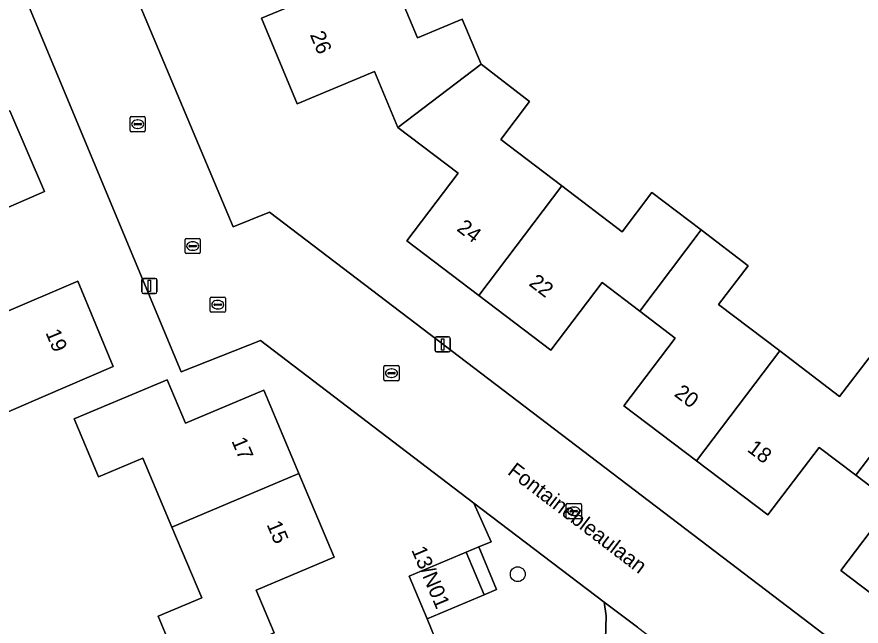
# Model space of a CAD drawing. Extents: x 158472 to 159562, y 388525 to 389606.
# Drawn here: x 158602.1 to 158657.8, y 389077.5 to 389117.7 of the extents above; entities that cross this region are included whole.
import ezdxf

# ---------------------------------------------------------------- set-up
doc = ezdxf.new("R2010")
doc.units = 0
for name, color, linetype in [('IMGEO_Boom', 7, 'Continuous'), ('IMGEO_Erf', 7, 'Continuous'), ('IMGEO_Groenvoorziening', 7, 'Continuous'), ('IMGEO_Kolk', 7, 'Continuous'), ('IMGEO_Lichtmast', 7, 'Continuous'), ('IMGEO_Openbare_ruimte_label', 7, 'Continuous'), ('IMGEO_Pand', 7, 'Continuous'), ('IMGEO_Pand_nummerreeks', 7, 'Continuous'), ('IMGEO_Rijbaan_lokaal_open', 7, 'Continuous'), ('IMGEO_Rioolput', 7, 'Continuous'), ('IMGEO_Voetpad_open', 7, 'Continuous')]:
    doc.layers.add(name, color=color, linetype=linetype)

msp = doc.modelspace()

# ---------------------------------------------------------------- linework, layer by layer
at = {"layer": 'IMGEO_Boom'}
msp.add_circle((158635.178, 389080.946), 0.489, dxfattribs=at)
at = {"layer": 'IMGEO_Erf'}
for points in [[(158632.28, 389085.631), (158618.202, 389096.374), (158612.964, 389094.303), (158598.129, 389129.848), (158597.07, 389132.386), (158594.354, 389138.893), (158590.94, 389139.667), (158579.773, 389132.914)], [(158605.841, 389128.964), (158616.4, 389103.871), (158618.796, 389104.84), (158666.009, 389068.886)], [(158626.56, 389121.105), (158628.557, 389116.336), (158631.513, 389117.574), (158632.753, 389114.612), (158635.959, 389112.138), (158634.054, 389109.628), (158638.091, 389106.564), (158642.065, 389103.548), (158644.026, 389106.132), (158647.282, 389103.661), (158650.387, 389101.304), (158648.434, 389098.732), (158652.463, 389095.674), (158656.42, 389092.671), (158658.359, 389095.225)], [(158661.229, 389077.596), (158656.491, 389081.192), (158659.878, 389085.654), (158657.482, 389087.472), (158655.063, 389089.308), (158651.682, 389084.853), (158646.967, 389088.432), (158642.186, 389092.061), (158645.576, 389096.527), (158643.223, 389098.313), (158640.75, 389100.19), (158637.365, 389095.73), (158632.607, 389099.341), (158627.849, 389102.953), (158631.238, 389107.418), (158627.265, 389110.433), (158625.72, 389114.124), (158620.62, 389111.989), (158618.259, 389117.629), (158622.871, 389119.56)], [(158601.658, 389111.53), (158603.953, 389106.19), (158598.61, 389103.9)], [(158601.096, 389098.116), (158606.137, 389100.282), (158608.471, 389094.647), (158603.878, 389092.674), (158600.199, 389091.093)], [(158567.204, 389058.167), (158571.923, 389027.713), (158574.563, 389026.742), (158591.467, 389033.868), (158594.001, 389034.936), (158639.056, 389053.929), (158636.872, 389059.257), (158632.833, 389069.111), (158631.513, 389072.331), (158629.191, 389077.996), (158628.001, 389080.824), (158631.763, 389082.407), (158632.597, 389082.746), (158633.427, 389083.084), (158632.28, 389085.631)]]:
    msp.add_lwpolyline(points, dxfattribs=at)
msp.add_lwpolyline([(158610.433, 389088.608), (158607.514, 389087.379), (158605.907, 389091.198), (158607.427, 389091.838), (158612.035, 389093.777), (158613.24, 389090.914), (158618.415, 389093.093), (158620.735, 389087.58), (158623.057, 389082.064), (158617.913, 389079.898), (158619.105, 389077.067), (158614.497, 389075.127), (158612.984, 389074.49), (158611.436, 389078.167), (158614.318, 389079.38), (158612.351, 389084.052)], close=True, dxfattribs=at)
at = {"layer": 'IMGEO_Groenvoorziening'}
for points in [[(158641.016, 389078.203), (158640.886, 389079.099), (158632.28, 389085.631), (158633.427, 389083.084), (158632.597, 389082.746), (158633.783, 389079.928), (158632.954, 389079.579), (158629.191, 389077.996), (158631.513, 389072.331), (158634.33, 389073.555), (158635.545, 389070.223), (158639.015, 389061.757), (158639.62, 389062.825), (158636.981, 389069.277)], [(158640.968, 389076.65), (158641.016, 389078.203)]]:
    msp.add_lwpolyline(points, dxfattribs=at)
at = {"layer": 'IMGEO_Kolk'}
for p, q in [((158609.595, 389110.217), (158609.595, 389111.069)), ((158609.67, 389111.143), (158610.522, 389111.143)), ((158610.596, 389111.069), (158610.596, 389110.217)), ((158609.854, 389110.637), (158609.854, 389110.649)), ((158610.292, 389110.6), (158609.894, 389110.6)), ((158609.897, 389110.686), (158610.295, 389110.686)), ((158610.083, 389110.923), (158610.108, 389110.923)), ((158610.338, 389110.649), (158610.338, 389110.637)), ((158610.522, 389110.143), (158609.67, 389110.143)), ((158610.106, 389110.363), (158610.081, 389110.363)), ((158614.952, 389099.232), (158615.804, 389099.232)), ((158614.877, 389098.306), (158614.877, 389099.158)), ((158615.136, 389098.726), (158615.136, 389098.738)), ((158615.574, 389098.689), (158615.176, 389098.689)), ((158615.179, 389098.775), (158615.577, 389098.775)), ((158615.365, 389099.012), (158615.39, 389099.012)), ((158615.62, 389098.738), (158615.62, 389098.726)), ((158615.878, 389099.158), (158615.878, 389098.306)), ((158615.804, 389098.232), (158614.952, 389098.232)), ((158615.388, 389098.452), (158615.363, 389098.452)), ((158626.341, 389093.784), (158626.341, 389094.636)), ((158626.416, 389094.71), (158627.268, 389094.71)), ((158626.6, 389094.204), (158626.6, 389094.216)), ((158626.643, 389094.253), (158627.041, 389094.253)), ((158626.829, 389094.49), (158626.854, 389094.49)), ((158627.084, 389094.216), (158627.084, 389094.204)), ((158627.342, 389094.636), (158627.342, 389093.784)), ((158627.268, 389093.71), (158626.416, 389093.71)), ((158627.038, 389094.167), (158626.64, 389094.167)), ((158626.852, 389093.93), (158626.827, 389093.93)), ((158638.377, 389084.673), (158638.377, 389085.525)), ((158638.452, 389085.599), (158639.304, 389085.599)), ((158638.865, 389085.379), (158638.89, 389085.379)), ((158639.378, 389085.525), (158639.378, 389084.673)), ((158638.636, 389085.093), (158638.636, 389085.105)), ((158639.074, 389085.056), (158638.676, 389085.056)), ((158638.679, 389085.142), (158639.077, 389085.142)), ((158638.888, 389084.819), (158638.863, 389084.819)), ((158639.12, 389085.105), (158639.12, 389085.093)), ((158639.304, 389084.599), (158638.452, 389084.599))]:
    msp.add_line(p, q, dxfattribs=at)
for points in [[(158609.595, 389110.217), (158609.595, 389111.069)], [(158609.67, 389111.143), (158610.522, 389111.143)], [(158610.596, 389111.069), (158610.596, 389110.217)], [(158610.522, 389110.143), (158609.67, 389110.143)], [(158614.952, 389099.232), (158615.804, 389099.232)], [(158614.877, 389098.306), (158614.877, 389099.158)], [(158615.878, 389099.158), (158615.878, 389098.306)], [(158615.804, 389098.232), (158614.952, 389098.232)], [(158626.341, 389093.784), (158626.341, 389094.636)], [(158626.416, 389094.71), (158627.268, 389094.71)], [(158627.342, 389094.636), (158627.342, 389093.784)], [(158627.268, 389093.71), (158626.416, 389093.71)], [(158638.377, 389084.673), (158638.377, 389085.525)], [(158638.452, 389085.599), (158639.304, 389085.599)], [(158639.378, 389085.525), (158639.378, 389084.673)], [(158639.304, 389084.599), (158638.452, 389084.599)]]:
    msp.add_lwpolyline(points, dxfattribs=at)
for centre, radius, start, end in [((158609.672, 389111.067), 0.0765, 91.552, 178.448), ((158609.672, 389111.067), 0.0765, 91.552, 178.448), ((158610.52, 389111.067), 0.0765, 1.552, 88.448), ((158610.52, 389111.067), 0.0765, 1.552, 88.448), ((158609.894, 389110.646), 0.0403, 85.8775, 175.7526), ((158609.891, 389110.636), 0.0366, 178.938, 274.7102), ((158610.295, 389110.643), 0.043, 264.8664, 352.4533), ((158610.299, 389110.648), 0.0386, 1.7309, 96.639), ((158609.672, 389110.219), 0.0765, 181.552, 268.448), ((158609.672, 389110.219), 0.0765, 181.552, 268.448), ((158610.52, 389110.219), 0.0765, 271.552, 358.448), ((158610.52, 389110.219), 0.0765, 271.552, 358.448), ((158614.954, 389099.156), 0.0765, 91.552, 178.448), ((158614.954, 389099.156), 0.0765, 91.552, 178.448), ((158615.802, 389099.156), 0.0765, 1.552, 88.448), ((158615.802, 389099.156), 0.0765, 1.552, 88.448), ((158615.176, 389098.735), 0.0403, 85.8775, 175.7526), ((158615.173, 389098.725), 0.0366, 178.938, 274.7102), ((158615.577, 389098.732), 0.043, 264.8664, 352.4533), ((158615.581, 389098.737), 0.0386, 1.7309, 96.639), ((158614.954, 389098.308), 0.0765, 181.552, 268.448), ((158614.954, 389098.308), 0.0765, 181.552, 268.448), ((158615.802, 389098.308), 0.0765, 271.552, 358.448), ((158615.802, 389098.308), 0.0765, 271.552, 358.448), ((158626.418, 389094.634), 0.0765, 91.552, 178.448), ((158626.418, 389094.634), 0.0765, 91.552, 178.448), ((158626.64, 389094.213), 0.0403, 85.8775, 175.7526), ((158627.045, 389094.215), 0.0386, 1.7309, 96.639), ((158627.266, 389094.634), 0.0765, 1.552, 88.448), ((158627.266, 389094.634), 0.0765, 1.552, 88.448), ((158626.418, 389093.786), 0.0765, 181.552, 268.448), ((158626.418, 389093.786), 0.0765, 181.552, 268.448), ((158626.637, 389094.203), 0.0366, 178.938, 274.7102), ((158627.041, 389094.21), 0.043, 264.8664, 352.4533), ((158627.266, 389093.786), 0.0765, 271.552, 358.448), ((158627.266, 389093.786), 0.0765, 271.552, 358.448), ((158638.454, 389085.523), 0.0765, 91.552, 178.448), ((158638.454, 389085.523), 0.0765, 91.552, 178.448), ((158639.302, 389085.523), 0.0765, 1.552, 88.448), ((158639.302, 389085.523), 0.0765, 1.552, 88.448), ((158638.676, 389085.102), 0.0403, 85.8775, 175.7526), ((158638.673, 389085.092), 0.0366, 178.938, 274.7102), ((158639.077, 389085.099), 0.043, 264.8664, 352.4533), ((158639.081, 389085.104), 0.0386, 1.7309, 96.639), ((158638.454, 389084.675), 0.0765, 181.552, 268.448), ((158638.454, 389084.675), 0.0765, 181.552, 268.448), ((158639.302, 389084.675), 0.0765, 271.552, 358.448), ((158639.302, 389084.675), 0.0765, 271.552, 358.448)]:
    msp.add_arc(centre, radius, start, end, dxfattribs=at)
for centre, major_axis, ratio, start_param, end_param in [((158610.082, 389110.643), (-0.387, 0.002), 0.722429, 4.712389, 7.853982), ((158610.107, 389110.643), (-0.39, 0.002), 0.717154, 1.570796, 4.712389), ((158615.364, 389098.732), (-0.387, 0.002), 0.722429, 4.712389, 7.853982), ((158615.389, 389098.732), (-0.39, 0.002), 0.717154, 1.570796, 4.712389), ((158626.828, 389094.21), (-0.387, 0.002), 0.722429, 4.712389, 7.853982), ((158626.853, 389094.21), (-0.39, 0.002), 0.717154, 1.570796, 4.712389), ((158638.864, 389085.099), (-0.387, 0.002), 0.722429, 4.712389, 7.853982), ((158638.889, 389085.099), (-0.39, 0.002), 0.717154, 1.570796, 4.712389)]:
    msp.add_ellipse(centre, major_axis=major_axis, ratio=ratio, start_param=start_param, end_param=end_param, dxfattribs=at)
at = {"layer": 'IMGEO_Lichtmast'}
for p, q in [((158610.366, 389099.568), (158610.366, 389100.368)), ((158610.366, 389100.368), (158610.366, 389099.568)), ((158610.466, 389100.468), (158611.256, 389100.468)), ((158611.256, 389100.468), (158610.466, 389100.468)), ((158611.356, 389100.368), (158611.356, 389099.568)), ((158611.356, 389099.568), (158611.356, 389100.368)), ((158611.256, 389099.468), (158610.466, 389099.468)), ((158610.466, 389099.468), (158611.256, 389099.468)), ((158629.724, 389095.708), (158629.724, 389096.508)), ((158629.724, 389096.508), (158629.724, 389095.708)), ((158629.824, 389096.608), (158630.614, 389096.608)), ((158630.614, 389096.608), (158629.824, 389096.608)), ((158630.714, 389096.508), (158630.714, 389095.708)), ((158630.714, 389095.708), (158630.714, 389096.508)), ((158630.614, 389095.608), (158629.824, 389095.608)), ((158629.824, 389095.608), (158630.614, 389095.608))]:
    msp.add_line(p, q, dxfattribs=at)
for points in [[(158610.786, 389100.343), (158610.936, 389100.343), (158610.936, 389099.593), (158610.786, 389099.593), (158610.786, 389100.343)], [(158630.144, 389096.483), (158630.294, 389096.483), (158630.294, 389095.733), (158630.144, 389095.733), (158630.144, 389096.483)]]:
    msp.add_lwpolyline(points, dxfattribs=at)
for centre, start, end in [((158610.466, 389100.368), 90, 180), ((158610.466, 389100.368), 90, 180), ((158611.256, 389100.368), 0, 90), ((158611.256, 389100.368), 360, 90), ((158610.466, 389099.568), 180, 270), ((158610.466, 389099.568), 180, 270), ((158611.256, 389099.568), 270, 0), ((158611.256, 389099.568), 270, 0), ((158629.824, 389096.508), 90, 180), ((158629.824, 389096.508), 90, 180), ((158630.614, 389096.508), 0, 90), ((158630.614, 389096.508), 360, 90), ((158629.824, 389095.708), 180, 270), ((158629.824, 389095.708), 180, 270), ((158630.614, 389095.708), 270, 0), ((158630.614, 389095.708), 270, 0)]:
    msp.add_arc(centre, 0.1, start, end, dxfattribs=at)
at = {"layer": 'IMGEO_Pand'}
for points in [[(158627.265, 389110.433), (158632.753, 389114.612), (158631.513, 389117.574), (158628.557, 389116.336), (158626.56, 389121.105), (158622.871, 389119.56), (158618.259, 389117.629), (158620.62, 389111.989), (158625.72, 389114.124)], [(158632.607, 389099.341), (158638.091, 389106.564), (158634.054, 389109.628), (158635.959, 389112.138), (158632.753, 389114.612), (158627.265, 389110.433), (158631.238, 389107.418), (158627.849, 389102.953)], [(158601.658, 389111.53), (158593.03, 389107.822), (158594.974, 389103.297), (158592.043, 389102.037), (158593.662, 389098.268), (158599.882, 389100.941), (158598.61, 389103.9), (158603.953, 389106.19)], [(158643.223, 389098.313), (158647.282, 389103.661), (158644.026, 389106.132), (158642.065, 389103.548), (158638.091, 389106.564), (158632.607, 389099.341), (158637.365, 389095.73), (158640.75, 389100.19)], [(158643.223, 389098.313), (158645.576, 389096.527), (158642.186, 389092.061), (158646.967, 389088.432), (158652.463, 389095.674), (158648.434, 389098.732), (158650.387, 389101.304), (158647.282, 389103.661)], [(158593.662, 389098.268), (158595.246, 389094.582), (158598.161, 389095.835), (158600.199, 389091.093), (158603.878, 389092.674), (158608.471, 389094.647), (158606.137, 389100.282), (158601.096, 389098.116), (158599.882, 389100.941)], [(158657.482, 389087.472), (158661.535, 389092.814), (158658.359, 389095.225), (158656.42, 389092.671), (158652.463, 389095.674), (158646.967, 389088.432), (158651.682, 389084.853), (158655.063, 389089.308)], [(158612.351, 389084.052), (158620.735, 389087.58), (158618.415, 389093.093), (158613.24, 389090.914), (158612.035, 389093.777), (158607.427, 389091.838), (158605.907, 389091.198), (158607.514, 389087.379), (158610.433, 389088.608)], [(158657.482, 389087.472), (158659.878, 389085.654), (158656.491, 389081.192), (158661.229, 389077.596), (158666.701, 389084.807), (158662.781, 389087.782), (158664.749, 389090.375), (158661.535, 389092.814)], [(158612.351, 389084.052), (158614.318, 389079.38), (158611.436, 389078.167), (158612.984, 389074.49), (158614.497, 389075.127), (158619.105, 389077.067), (158617.913, 389079.898), (158623.057, 389082.064), (158620.735, 389087.58)], [(158631.763, 389082.407), (158628.001, 389080.824), (158629.191, 389077.996), (158632.954, 389079.579)]]:
    msp.add_lwpolyline(points, close=True, dxfattribs=at)
at = {"layer": 'IMGEO_Rijbaan_lokaal_open'}
for points in [[(158697.03, 389045.201), (158668.409, 389067.056), (158666.009, 389068.886), (158618.796, 389104.84), (158616.4, 389103.871), (158605.841, 389128.964), (158604.336, 389132.54), (158600.426, 389141.831)], [(158598.129, 389129.848), (158612.964, 389094.303), (158618.202, 389096.374), (158632.28, 389085.631), (158640.886, 389079.099), (158643.071, 389077.441), (158651.434, 389071.094), (158652.585, 389070.22), (158655.228, 389073.702), (158657.155, 389072.238), (158654.513, 389068.757), (158654.128, 389060.291), (158653.115, 389059.863), (158654.819, 389055.829), (158652.258, 389054.748), (158650.554, 389058.782), (158646.219, 389056.952), (158643.914, 389055.983), (158639.056, 389053.929), (158594.001, 389034.936)]]:
    msp.add_lwpolyline(points, dxfattribs=at)
at = {"layer": 'IMGEO_Rioolput'}
for p, q in [((158613.225, 389102.172), (158613.225, 389103.024)), ((158613.3, 389103.098), (158614.152, 389103.098)), ((158613.484, 389102.592), (158613.484, 389102.604)), ((158613.527, 389102.641), (158613.925, 389102.641)), ((158613.713, 389102.878), (158613.738, 389102.878)), ((158613.968, 389102.604), (158613.968, 389102.592)), ((158614.226, 389103.024), (158614.226, 389102.172)), ((158614.152, 389102.098), (158613.3, 389102.098)), ((158613.922, 389102.555), (158613.524, 389102.555)), ((158613.736, 389102.318), (158613.711, 389102.318))]:
    msp.add_line(p, q, dxfattribs=at)
for points in [[(158613.225, 389102.172), (158613.225, 389103.024)], [(158613.3, 389103.098), (158614.152, 389103.098)], [(158614.226, 389103.024), (158614.226, 389102.172)], [(158614.152, 389102.098), (158613.3, 389102.098)]]:
    msp.add_lwpolyline(points, dxfattribs=at)
for centre, radius, start, end in [((158613.302, 389103.022), 0.0765, 91.552, 178.448), ((158613.302, 389103.022), 0.0765, 91.552, 178.448), ((158613.524, 389102.601), 0.0403, 85.8775, 175.7526), ((158613.521, 389102.591), 0.0366, 178.938, 274.7102), ((158613.925, 389102.598), 0.043, 264.8664, 352.4533), ((158613.929, 389102.603), 0.0386, 1.7309, 96.639), ((158614.15, 389103.022), 0.0765, 1.552, 88.448), ((158614.15, 389103.022), 0.0765, 1.552, 88.448), ((158613.302, 389102.174), 0.0765, 181.552, 268.448), ((158613.302, 389102.174), 0.0765, 181.552, 268.448), ((158614.15, 389102.174), 0.0765, 271.552, 358.448), ((158614.15, 389102.174), 0.0765, 271.552, 358.448)]:
    msp.add_arc(centre, radius, start, end, dxfattribs=at)
for centre, major_axis, ratio, start_param, end_param in [((158613.712, 389102.598), (-0.387, 0.002), 0.722429, 4.712389, 7.853982), ((158613.737, 389102.598), (-0.39, 0.002), 0.717154, 1.570796, 4.712389)]:
    msp.add_ellipse(centre, major_axis=major_axis, ratio=ratio, start_param=start_param, end_param=end_param, dxfattribs=at)
at = {"layer": 'IMGEO_Voetpad_open'}
msp.add_lwpolyline([(158632.597, 389082.746), (158631.763, 389082.407), (158632.954, 389079.579), (158633.783, 389079.928)], close=True, dxfattribs=at)
msp.add_lwpolyline([(158643.071, 389077.441), (158640.886, 389079.099), (158641.016, 389078.203), (158640.968, 389076.65)], dxfattribs=at)

# ---------------------------------------------------------------- texts
at = {"layer": 'IMGEO_Openbare_ruimte_label'}
msp.add_text('Fontainebleaulaan', height=1, rotation=322.7177, dxfattribs=at).set_placement((158634.445, 389087.59))
at = {"layer": 'IMGEO_Pand_nummerreeks'}
for s, rotation, p in [('26', 292.715, (158621.445, 389116.545)), ('24', 322.8098, (158631.093, 389103.654)), ('22', 322.7905, (158635.85, 389100.044)), ('19', 292.4992, (158603.993, 389096.889)), ('20', 322.7994, (158645.445, 389092.751)), ('17', 292.8225, (158616.267, 389089.743)), ('18', 322.7994, (158650.265, 389089.092)), ('15', 292.829, (158618.588, 389084.228)), ('13/N01', 292.9566, (158628.14, 389082.55))]:
    msp.add_text(s, height=1, rotation=rotation, dxfattribs=at).set_placement(p)

doc.saveas('drawing.dxf')
